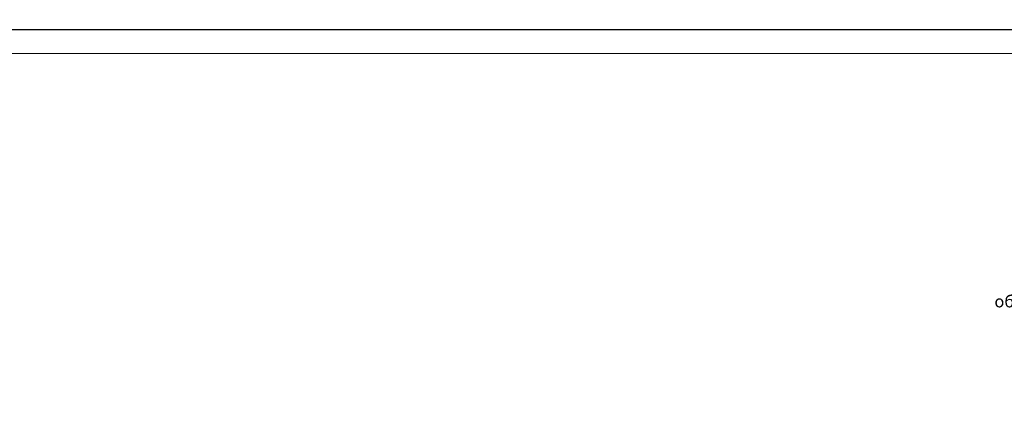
# Model space of a CAD drawing. Header units: millimetres. Extents: x 369815 to 1481759, y -423071 to -27917.
# Tile 315 of 380: x 725576 to 746031, y -147781 to -139701. Entities that reach past the tile are written whole.
import ezdxf

# ---------------------------------------------------------------- set-up
doc = ezdxf.new("R2010")
doc.units = ezdxf.units.MM
doc.layers.add('Текст', color=7, linetype='Continuous', lineweight=25)
doc.layers.add('ТОНКИЕ', color=7, linetype='Continuous', lineweight=9)
doc.layers.add('ТОЛСТЫЕ_ОСНОВНЫЕ', color=6, linetype='Continuous')
doc.styles.add('ГОСТ', font='GOST_Common.ttf')

# ---------------------------------------------------------------- blocks, each defined once
blk = doc.blocks.new('*U78')
at = {"layer": 'ТОЛСТЫЕ_ОСНОВНЫЕ', "color": 6}
blk.add_lwpolyline([(20, 5), (415, 5), (415, 292), (20, 292)], close=True, dxfattribs=at)
at = {"layer": 'ТОНКИЕ'}
blk.add_lwpolyline([(0, 0), (420, 0), (420, 297), (0, 297)], close=True, dxfattribs=at)

msp = doc.modelspace()

# ---------------------------------------------------------------- block references
at = {"xscale": 100, "yscale": 100, "zscale": 100}
msp.add_blockref('*U78', (723132.5, -140403.7, 3100), dxfattribs=at)

# ---------------------------------------------------------------- texts
at = {"layer": 'Текст', "color": 7, "char_height": 250, "attachment_point": 1, "style": 'ГОСТ'}
for insert in [(385358.2, -144599.1), (417570.6, -145367.8)]:
    msp.add_mtext_dynamic_manual_height_columns('\\pi594.35517;{\\fTimes New Roman|b0|i0|c204|p18;\\C256;Строительство жилого комплекса со  встроенными помещениями \\P\\pi1441.86779;общественного-делового, коммерческого назначения и \\P\\pi41.3631;поликлиническим учреждением по адресу: г. Чита, ул. 1-я Коллективная}', width=11543.072, gutter_width=12.5, heights=[0], dxfattribs=dict(at, insert=insert))

doc.saveas('drawing.dxf')
